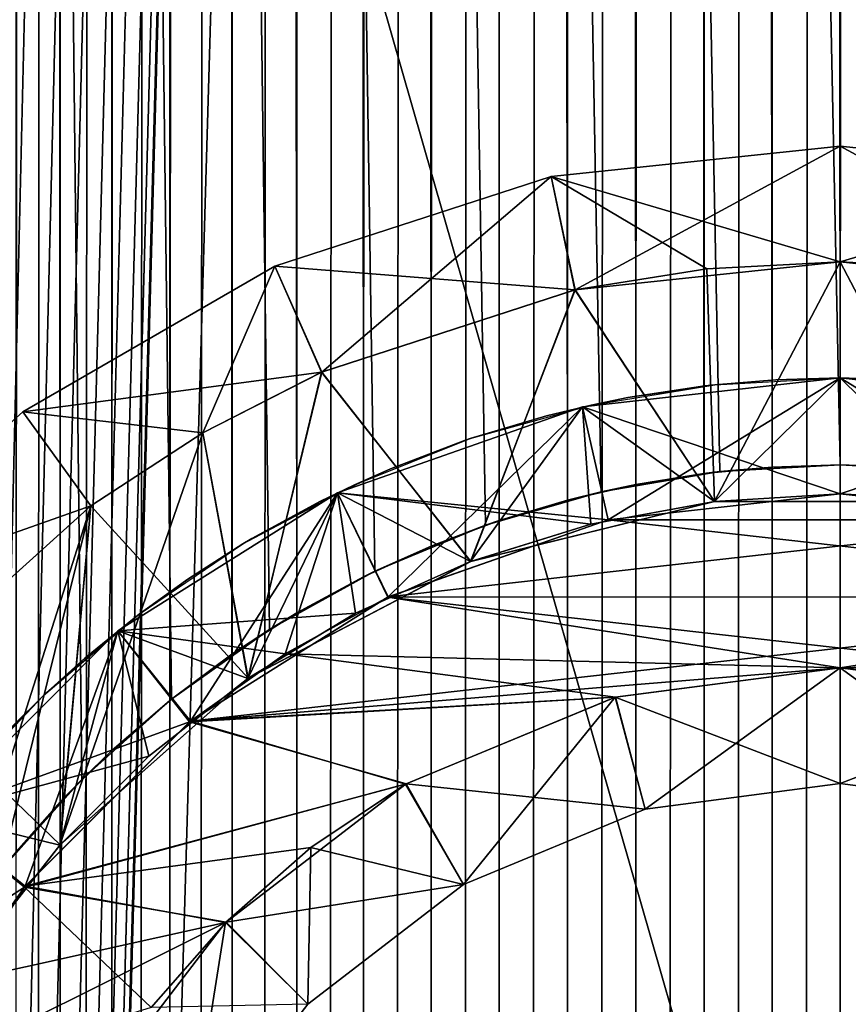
# Model space of a CAD drawing. Header units: millimetres. Extents: x -41 to 11, y -3 to 963.
# Tile 726 of 1056: x -3.54 to 0.03, y 622.3 to 626.55. Entities that reach past the tile are written whole.
import ezdxf

# ---------------------------------------------------------------- set-up
doc = ezdxf.new("R2010")
doc.units = ezdxf.units.MM
doc.header["$LTSCALE"] = 65.185185
for name, color, linetype in [('100', 7, 'CONTINUOUS'), ('103', 7, 'CONTINUOUS'), ('104', 7, 'CONTINUOUS'), ('105', 7, 'CONTINUOUS'), ('109', 7, 'CONTINUOUS'), ('110', 7, 'CONTINUOUS'), ('111', 7, 'CONTINUOUS'), ('114', 7, 'CONTINUOUS'), ('115', 7, 'CONTINUOUS'), ('116', 7, 'CONTINUOUS'), ('117', 7, 'CONTINUOUS'), ('118', 7, 'CONTINUOUS'), ('119', 7, 'CONTINUOUS'), ('120', 7, 'CONTINUOUS'), ('121', 7, 'CONTINUOUS'), ('122', 7, 'CONTINUOUS'), ('123', 7, 'CONTINUOUS'), ('126', 7, 'CONTINUOUS'), ('127', 7, 'CONTINUOUS'), ('3242', 7, 'CONTINUOUS'), ('3244', 7, 'CONTINUOUS'), ('3262', 7, 'CONTINUOUS'), ('3271', 7, 'CONTINUOUS'), ('3485', 7, 'CONTINUOUS'), ('3487', 7, 'CONTINUOUS'), ('3499', 7, 'CONTINUOUS'), ('3517', 7, 'CONTINUOUS'), ('3518', 7, 'CONTINUOUS'), ('3549', 7, 'CONTINUOUS'), ('3550', 7, 'CONTINUOUS'), ('97', 7, 'CONTINUOUS'), ('99', 7, 'CONTINUOUS')]:
    doc.layers.add(name, color=color, linetype=linetype)

msp = doc.modelspace()

# ---------------------------------------------------------------- linework, layer by layer
at = {"layer": '100', "linetype": 'Continuous'}
for points in [[(-0.8412, 623.1393, -22.75), (0, 623.25, -22.75), (-0.8412, 623.1393, -3.75), (-0.8412, 623.1393, -22.75)], [(0, 623.25, -22.75), (0, 623.25, -3.75), (-0.8412, 623.1393, -3.75), (0, 623.25, -22.75)], [(0, 623.25, -3.75), (0.8412, 623.1393, -22.75), (0.8412, 623.1393, -3.75), (0, 623.25, -3.75)], [(0, 623.25, -22.75), (0.8412, 623.1393, -22.75), (0, 623.25, -3.75), (0, 623.25, -22.75)], [(-1.625, 622.8146, -3.75), (-0.8412, 623.1393, -22.75), (-0.8412, 623.1393, -3.75), (-1.625, 622.8146, -3.75)], [(-1.625, 622.8146, -22.75), (-0.8412, 623.1393, -22.75), (-1.625, 622.8146, -3.75), (-1.625, 622.8146, -22.75)], [(-2.2981, 622.2981, -3.75), (-1.625, 622.8146, -22.75), (-1.625, 622.8146, -3.75), (-2.2981, 622.2981, -3.75)], [(-2.2981, 622.2981, -22.75), (-1.625, 622.8146, -22.75), (-2.2981, 622.2981, -3.75), (-2.2981, 622.2981, -22.75)], [(-2.8146, 621.625, -3.75), (-2.2981, 622.2981, -22.75), (-2.2981, 622.2981, -3.75), (-2.8146, 621.625, -3.75)]]:
    msp.add_3dface(points, dxfattribs=at)
at = {"layer": '103', "linetype": 'Continuous'}
for points in [[(0, 624.5, -23.25), (1.0012, 624.3872, -23.25), (-1.0013, 624.3872, -23.25), (0, 624.5, -23.25)], [(1.9505, 624.0553, -23.25), (-1.9527, 624.0542, -23.25), (-1.0013, 624.3872, -23.25), (1.9505, 624.0553, -23.25)], [(1.0012, 624.3872, -23.25), (1.9505, 624.0553, -23.25), (-1.0013, 624.3872, -23.25), (1.0012, 624.3872, -23.25)], [(-2.3955, 623.8094, -23.25), (-1.9527, 624.0542, -23.25), (0, 623.75, -23.25), (-2.3955, 623.8094, -23.25)], [(1.9505, 624.0553, -23.25), (2.8037, 623.5198, -23.25), (-1.9527, 624.0542, -23.25), (1.9505, 624.0553, -23.25)], [(-1.9527, 624.0542, -23.25), (2.8037, 623.5198, -23.25), (0, 623.75, -23.25), (-1.9527, 624.0542, -23.25)], [(-2.8076, 623.5167, -23.25), (-2.3955, 623.8094, -23.25), (-0.9704, 623.6222, -23.25), (-2.8076, 623.5167, -23.25)], [(-0.9704, 623.6222, -23.25), (-2.3955, 623.8094, -23.25), (0, 623.75, -23.25), (-0.9704, 623.6222, -23.25)], [(0, 623.75, -23.25), (2.8037, 623.5198, -23.25), (0.9706, 623.6222, -23.25), (0, 623.75, -23.25)], [(-1.8736, 623.2484, -23.25), (-2.8076, 623.5167, -23.25), (-0.9704, 623.6222, -23.25), (-1.8736, 623.2484, -23.25)], [(-3.5198, 622.8037, -23.25), (-2.8076, 623.5167, -23.25), (-1.8736, 623.2484, -23.25), (-3.5198, 622.8037, -23.25)], [(-2.6504, 622.6529, -23.25), (-3.5198, 622.8037, -23.25), (-1.8736, 623.2484, -23.25), (-2.6504, 622.6529, -23.25)], [(-4.0553, 621.9505, -23.25), (-3.5198, 622.8037, -23.25), (-2.9742, 622.2839, -23.25), (-4.0553, 621.9505, -23.25)], [(-2.9742, 622.2839, -23.25), (-3.5198, 622.8037, -23.25), (-2.6504, 622.6529, -23.25), (-2.9742, 622.2839, -23.25)]]:
    msp.add_3dface(points, dxfattribs=at)
at = {"layer": '104', "linetype": 'Continuous'}
for points in [[(-0.9704, 623.6222, -23.25), (0, 623.75, -23.25), (-0.8412, 623.1393, -22.75), (-0.9704, 623.6222, -23.25)], [(-0.8412, 623.1393, -22.75), (0, 623.75, -23.25), (0, 623.25, -22.75), (-0.8412, 623.1393, -22.75)], [(0, 623.75, -23.25), (0.9706, 623.6222, -23.25), (0, 623.25, -22.75), (0, 623.75, -23.25)], [(-1.8736, 623.2484, -23.25), (-0.9704, 623.6222, -23.25), (-0.8412, 623.1393, -22.75), (-1.8736, 623.2484, -23.25)], [(0, 623.25, -22.75), (0.9706, 623.6222, -23.25), (0.8412, 623.1393, -22.75), (0, 623.25, -22.75)], [(-2.6504, 622.6529, -23.25), (-1.8736, 623.2484, -23.25), (-1.625, 622.8146, -22.75), (-2.6504, 622.6529, -23.25)], [(-1.625, 622.8146, -22.75), (-1.8736, 623.2484, -23.25), (-0.8412, 623.1393, -22.75), (-1.625, 622.8146, -22.75)], [(-2.2981, 622.2981, -22.75), (-2.6504, 622.6529, -23.25), (-1.625, 622.8146, -22.75), (-2.2981, 622.2981, -22.75)], [(-2.9742, 622.2839, -23.25), (-2.6504, 622.6529, -23.25), (-2.2981, 622.2981, -22.75), (-2.9742, 622.2839, -23.25)]]:
    msp.add_3dface(points, dxfattribs=at)
at = {"layer": '105', "linetype": 'Continuous'}
for points in [[(-1.1126, 624.8746, -22.75), (0, 625, -22.75), (-1.0013, 624.3872, -23.25), (-1.1126, 624.8746, -22.75)], [(0, 625, -22.75), (0, 624.5, -23.25), (-1.0013, 624.3872, -23.25), (0, 625, -22.75)], [(0, 625, -22.75), (1.1126, 624.8746, -22.75), (0, 624.5, -23.25), (0, 625, -22.75)], [(-2.1694, 624.5048, -22.75), (-1.1126, 624.8746, -22.75), (-1.0013, 624.3872, -23.25), (-2.1694, 624.5048, -22.75)], [(0, 624.5, -23.25), (1.1126, 624.8746, -22.75), (1.0012, 624.3872, -23.25), (0, 624.5, -23.25)], [(-3.1174, 623.9092, -22.75), (-2.1694, 624.5048, -22.75), (-2.3955, 623.8094, -23.25), (-3.1174, 623.9092, -22.75)], [(-2.3955, 623.8094, -23.25), (-2.1694, 624.5048, -22.75), (-1.9527, 624.0542, -23.25), (-2.3955, 623.8094, -23.25)], [(-1.9527, 624.0542, -23.25), (-2.1694, 624.5048, -22.75), (-1.0013, 624.3872, -23.25), (-1.9527, 624.0542, -23.25)], [(-3.9092, 623.1174, -22.75), (-3.1174, 623.9092, -22.75), (-2.8076, 623.5167, -23.25), (-3.9092, 623.1174, -22.75)], [(-2.8076, 623.5167, -23.25), (-3.1174, 623.9092, -22.75), (-2.3955, 623.8094, -23.25), (-2.8076, 623.5167, -23.25)], [(-3.5198, 622.8037, -23.25), (-3.9092, 623.1174, -22.75), (-2.8076, 623.5167, -23.25), (-3.5198, 622.8037, -23.25)], [(-4.5048, 622.1694, -22.75), (-3.9092, 623.1174, -22.75), (-3.5198, 622.8037, -23.25), (-4.5048, 622.1694, -22.75)], [(-4.0553, 621.9505, -23.25), (-4.5048, 622.1694, -22.75), (-3.5198, 622.8037, -23.25), (-4.0553, 621.9505, -23.25)]]:
    msp.add_3dface(points, dxfattribs=at)
at = {"layer": '109', "linetype": 'Continuous'}
for points in [[(0, 625, -12.25), (0, 625, -22.75), (-1.1126, 624.8746, -22.75), (0, 625, -12.25)], [(-1.1126, 624.8746, -12.25), (0, 625, -12.25), (-1.1126, 624.8746, -22.75), (-1.1126, 624.8746, -12.25)], [(0, 625, -22.75), (1.1126, 624.8746, -12.25), (1.1126, 624.8746, -22.75), (0, 625, -22.75)], [(0, 625, -12.25), (1.1126, 624.8746, -12.25), (0, 625, -22.75), (0, 625, -12.25)], [(-2.1694, 624.5048, -12.25), (-1.1126, 624.8746, -12.25), (-2.1694, 624.5048, -22.75), (-2.1694, 624.5048, -12.25)], [(-2.1694, 624.5048, -22.75), (-1.1126, 624.8746, -12.25), (-1.1126, 624.8746, -22.75), (-2.1694, 624.5048, -22.75)], [(-3.1174, 623.9092, -12.25), (-2.1694, 624.5048, -12.25), (-3.1174, 623.9092, -22.75), (-3.1174, 623.9092, -12.25)], [(-3.1174, 623.9092, -22.75), (-2.1694, 624.5048, -12.25), (-2.1694, 624.5048, -22.75), (-3.1174, 623.9092, -22.75)], [(-3.9092, 623.1174, -12.25), (-3.1174, 623.9092, -12.25), (-3.9092, 623.1174, -22.75), (-3.9092, 623.1174, -12.25)], [(-3.9092, 623.1174, -22.75), (-3.1174, 623.9092, -12.25), (-3.1174, 623.9092, -22.75), (-3.9092, 623.1174, -22.75)]]:
    msp.add_3dface(points, dxfattribs=at)
at = {"layer": '110', "linetype": 'Continuous'}
for points in [[(-1.1126, 624.8746, -3.75), (0, 625, -3.75), (-1.1126, 624.8746, -6.75), (-1.1126, 624.8746, -3.75)], [(-1.1126, 624.8746, -6.75), (0, 625, -3.75), (0, 625, -6.75), (-1.1126, 624.8746, -6.75)], [(0, 625, -3.75), (1.1126, 624.8746, -3.75), (0, 625, -6.75), (0, 625, -3.75)], [(0, 625, -6.75), (1.1126, 624.8746, -3.75), (1.1126, 624.8746, -6.75), (0, 625, -6.75)], [(-2.1694, 624.5048, -3.75), (-1.1126, 624.8746, -3.75), (-2.1694, 624.5048, -6.75), (-2.1694, 624.5048, -3.75)], [(-2.1694, 624.5048, -6.75), (-1.1126, 624.8746, -3.75), (-1.1126, 624.8746, -6.75), (-2.1694, 624.5048, -6.75)], [(-3.1174, 623.9092, -6.75), (-2.1694, 624.5048, -3.75), (-2.1694, 624.5048, -6.75), (-3.1174, 623.9092, -6.75)], [(-3.1174, 623.9092, -3.75), (-2.1694, 624.5048, -3.75), (-3.1174, 623.9092, -6.75), (-3.1174, 623.9092, -3.75)], [(-3.9092, 623.1174, -6.75), (-3.1174, 623.9092, -3.75), (-3.1174, 623.9092, -6.75), (-3.9092, 623.1174, -6.75)], [(-3.9092, 623.1174, -3.75), (-3.1174, 623.9092, -3.75), (-3.9092, 623.1174, -6.75), (-3.9092, 623.1174, -3.75)]]:
    msp.add_3dface(points, dxfattribs=at)
at = {"layer": '111', "linetype": 'Continuous'}
for points in [[(-1.1126, 624.8746, -12.25), (0, 624.5, -11.75), (0, 625, -12.25), (-1.1126, 624.8746, -12.25)], [(0, 624.5, -11.75), (0.5424, 624.4672, -11.75), (0, 625, -12.25), (0, 624.5, -11.75)], [(0, 625, -12.25), (0.5424, 624.4672, -11.75), (1.1126, 624.8746, -12.25), (0, 625, -12.25)], [(-2.1694, 624.5048, -12.25), (-1.0769, 624.3692, -11.75), (-1.1126, 624.8746, -12.25), (-2.1694, 624.5048, -12.25)], [(-1.0769, 624.3692, -11.75), (-0.5424, 624.4672, -11.75), (-1.1126, 624.8746, -12.25), (-1.0769, 624.3692, -11.75)], [(-0.5424, 624.4672, -11.75), (0, 624.5, -11.75), (-1.1126, 624.8746, -12.25), (-0.5424, 624.4672, -11.75)], [(-3.1174, 623.9092, -12.25), (-2.0913, 623.9846, -11.75), (-2.1694, 624.5048, -12.25), (-3.1174, 623.9092, -12.25)], [(-2.0913, 623.9846, -11.75), (-1.5957, 624.2076, -11.75), (-2.1694, 624.5048, -12.25), (-2.0913, 623.9846, -11.75)], [(-1.5957, 624.2076, -11.75), (-1.0769, 624.3692, -11.75), (-2.1694, 624.5048, -12.25), (-1.5957, 624.2076, -11.75)], [(-2.5563, 623.7034, -11.75), (-2.0913, 623.9846, -11.75), (-3.1174, 623.9092, -12.25), (-2.5563, 623.7034, -11.75)], [(-3.9092, 623.1174, -12.25), (-2.9841, 623.3683, -11.75), (-3.1174, 623.9092, -12.25), (-3.9092, 623.1174, -12.25)], [(-2.9841, 623.3683, -11.75), (-2.5563, 623.7034, -11.75), (-3.1174, 623.9092, -12.25), (-2.9841, 623.3683, -11.75)], [(-3.3683, 622.9841, -11.75), (-2.9841, 623.3683, -11.75), (-3.9092, 623.1174, -12.25), (-3.3683, 622.9841, -11.75)], [(-3.7034, 622.5563, -11.75), (-3.3683, 622.9841, -11.75), (-3.9092, 623.1174, -12.25), (-3.7034, 622.5563, -11.75)]]:
    msp.add_3dface(points, dxfattribs=at)
at = {"layer": '114', "linetype": 'Continuous'}
for points in [[(-0.5424, 624.4672, -11), (0.5424, 624.4672, -11), (0, 624.5, -11.75), (-0.5424, 624.4672, -11)], [(-0.5424, 624.4672, -11.75), (-0.5424, 624.4672, -11), (0, 624.5, -11.75), (-0.5424, 624.4672, -11.75)], [(0, 624.5, -11.75), (0.5424, 624.4672, -11), (0.5424, 624.4672, -11.75), (0, 624.5, -11.75)], [(-1.5956, 624.2076, -11), (-0.5424, 624.4672, -11), (-1.0769, 624.3692, -11.75), (-1.5956, 624.2076, -11)], [(-1.0769, 624.3692, -11.75), (-0.5424, 624.4672, -11), (-0.5424, 624.4672, -11.75), (-1.0769, 624.3692, -11.75)], [(-1.5957, 624.2076, -11.75), (-1.5956, 624.2076, -11), (-1.0769, 624.3692, -11.75), (-1.5957, 624.2076, -11.75)], [(-2.5562, 623.7035, -11), (-1.5956, 624.2076, -11), (-2.0913, 623.9846, -11.75), (-2.5562, 623.7035, -11)], [(-2.0913, 623.9846, -11.75), (-1.5956, 624.2076, -11), (-1.5957, 624.2076, -11.75), (-2.0913, 623.9846, -11.75)], [(-2.5563, 623.7034, -11.75), (-2.5562, 623.7035, -11), (-2.0913, 623.9846, -11.75), (-2.5563, 623.7034, -11.75)], [(-3.3676, 622.9848, -11), (-2.5562, 623.7035, -11), (-2.9841, 623.3683, -11.75), (-3.3676, 622.9848, -11)], [(-2.9841, 623.3683, -11.75), (-2.5562, 623.7035, -11), (-2.5563, 623.7034, -11.75), (-2.9841, 623.3683, -11.75)], [(-3.3683, 622.9841, -11.75), (-3.3676, 622.9848, -11), (-2.9841, 623.3683, -11.75), (-3.3683, 622.9841, -11.75)], [(-3.7034, 622.5563, -11.75), (-3.703, 622.5569, -11), (-3.3683, 622.9841, -11.75), (-3.7034, 622.5563, -11.75)], [(-3.703, 622.5569, -11), (-3.3676, 622.9848, -11), (-3.3683, 622.9841, -11.75), (-3.703, 622.5569, -11)]]:
    msp.add_3dface(points, dxfattribs=at)
at = {"layer": '115', "linetype": 'Continuous'}
for points in [[(-1.1437, 625.3798, -11), (0, 625.5, -11), (-0.5424, 624.4672, -11), (-1.1437, 625.3798, -11)], [(-0.5424, 624.4672, -11), (0, 625.5, -11), (0.5424, 624.4672, -11), (-0.5424, 624.4672, -11)], [(0, 625.5, -11), (0.5759, 625.4698, -11), (0.5424, 624.4672, -11), (0, 625.5, -11)], [(-2.2368, 625.0246, -11), (-1.1437, 625.3798, -11), (-1.5956, 624.2076, -11), (-2.2368, 625.0246, -11)], [(-1.5956, 624.2076, -11), (-1.1437, 625.3798, -11), (-0.5424, 624.4672, -11), (-1.5956, 624.2076, -11)], [(-2.7505, 624.7629, -11), (-2.2368, 625.0246, -11), (-2.5562, 623.7035, -11), (-2.7505, 624.7629, -11)], [(-2.5562, 623.7035, -11), (-2.2368, 625.0246, -11), (-1.5956, 624.2076, -11), (-2.5562, 623.7035, -11)], [(-3.3676, 622.9848, -11), (-2.7505, 624.7629, -11), (-2.5562, 623.7035, -11), (-3.3676, 622.9848, -11)], [(-3.2339, 624.4488, -11), (-2.7505, 624.7629, -11), (-3.3676, 622.9848, -11), (-3.2339, 624.4488, -11)], [(-4.0876, 623.6799, -11), (-3.2339, 624.4488, -11), (-3.9845, 622.0914, -11), (-4.0876, 623.6799, -11)], [(-3.9845, 622.0914, -11), (-3.2339, 624.4488, -11), (-3.703, 622.5569, -11), (-3.9845, 622.0914, -11)], [(-3.703, 622.5569, -11), (-3.2339, 624.4488, -11), (-3.3676, 622.9848, -11), (-3.703, 622.5569, -11)]]:
    msp.add_3dface(points, dxfattribs=at)
at = {"layer": '116', "linetype": 'Continuous'}
for points in [[(-1.2475, 625.8689, -10.5), (0, 626, -10.5), (-1.1437, 625.3798, -11), (-1.2475, 625.8689, -10.5)], [(0, 626, -10.5), (0, 625.5, -11), (-1.1437, 625.3798, -11), (0, 626, -10.5)], [(-2.4404, 625.4813, -10.5), (-1.2475, 625.8689, -10.5), (-2.2368, 625.0246, -11), (-2.4404, 625.4813, -10.5)], [(-2.2368, 625.0246, -11), (-1.2475, 625.8689, -10.5), (-1.1437, 625.3798, -11), (-2.2368, 625.0246, -11)], [(-3.5267, 624.8541, -10.5), (-2.4404, 625.4813, -10.5), (-2.7505, 624.7629, -11), (-3.5267, 624.8541, -10.5)], [(-2.7505, 624.7629, -11), (-2.4404, 625.4813, -10.5), (-2.2368, 625.0246, -11), (-2.7505, 624.7629, -11)], [(-4.4589, 624.0148, -10.5), (-3.5267, 624.8541, -10.5), (-3.2339, 624.4488, -11), (-4.4589, 624.0148, -10.5)], [(-3.2339, 624.4488, -11), (-3.5267, 624.8541, -10.5), (-2.7505, 624.7629, -11), (-3.2339, 624.4488, -11)], [(-4.0876, 623.6799, -11), (-4.4589, 624.0148, -10.5), (-3.2339, 624.4488, -11), (-4.0876, 623.6799, -11)]]:
    msp.add_3dface(points, dxfattribs=at)
at = {"layer": '117', "linetype": 'Continuous'}
for points in [[(0, 625.5, -11), (0, 626, -10.5), (1.2475, 625.8689, -10.5), (0, 625.5, -11)], [(0.5759, 625.4698, -11), (0, 625.5, -11), (1.2475, 625.8689, -10.5), (0.5759, 625.4698, -11)]]:
    msp.add_3dface(points, dxfattribs=at)
at = {"layer": '118', "linetype": 'Continuous'}
for points in [[(1.2475, 625.8689, -10.5), (0, 626, -10.5), (1.2475, 625.8689, -8.5), (1.2475, 625.8689, -10.5)], [(0, 626, -10.5), (0, 626, -8.5), (1.2475, 625.8689, -8.5), (0, 626, -10.5)]]:
    msp.add_3dface(points, dxfattribs=at)
at = {"layer": '119', "linetype": 'Continuous'}
for points in [[(-1.2475, 625.8689, -8.5), (0, 626, -8.5), (-1.2475, 625.8689, -10.5), (-1.2475, 625.8689, -8.5)], [(0, 626, -8.5), (0, 626, -10.5), (-1.2475, 625.8689, -10.5), (0, 626, -8.5)], [(-2.4404, 625.4813, -8.5), (-1.2475, 625.8689, -8.5), (-2.4404, 625.4813, -10.5), (-2.4404, 625.4813, -8.5)], [(-2.4404, 625.4813, -10.5), (-1.2475, 625.8689, -8.5), (-1.2475, 625.8689, -10.5), (-2.4404, 625.4813, -10.5)], [(-3.5267, 624.8541, -8.5), (-2.4404, 625.4813, -8.5), (-3.5267, 624.8541, -10.5), (-3.5267, 624.8541, -8.5)], [(-3.5267, 624.8541, -10.5), (-2.4404, 625.4813, -8.5), (-2.4404, 625.4813, -10.5), (-3.5267, 624.8541, -10.5)], [(-4.4589, 624.0148, -8.5), (-3.5267, 624.8541, -8.5), (-4.4589, 624.0148, -10.5), (-4.4589, 624.0148, -8.5)], [(-4.4589, 624.0148, -10.5), (-3.5267, 624.8541, -8.5), (-3.5267, 624.8541, -10.5), (-4.4589, 624.0148, -10.5)]]:
    msp.add_3dface(points, dxfattribs=at)
at = {"layer": '120', "linetype": 'Continuous'}
for points in [[(-1.2475, 625.8689, -8.5), (0, 625.5, -8), (0, 626, -8.5), (-1.2475, 625.8689, -8.5)], [(-2.4404, 625.4813, -8.5), (-1.1451, 625.3795, -8), (-1.2475, 625.8689, -8.5), (-2.4404, 625.4813, -8.5)], [(-0.5759, 625.4698, -8), (0, 625.5, -8), (-1.2475, 625.8689, -8.5), (-0.5759, 625.4698, -8)], [(-1.1451, 625.3795, -8), (-0.5759, 625.4698, -8), (-1.2475, 625.8689, -8.5), (-1.1451, 625.3795, -8)], [(-3.5267, 624.8541, -8.5), (-2.2378, 625.0241, -8), (-2.4404, 625.4813, -8.5), (-3.5267, 624.8541, -8.5)], [(-2.2378, 625.0241, -8), (-1.1451, 625.3795, -8), (-2.4404, 625.4813, -8.5), (-2.2378, 625.0241, -8)], [(-2.7512, 624.7624, -8), (-2.2378, 625.0241, -8), (-3.5267, 624.8541, -8.5), (-2.7512, 624.7624, -8)], [(-4.4589, 624.0148, -8.5), (-3.2346, 624.4483, -8), (-3.5267, 624.8541, -8.5), (-4.4589, 624.0148, -8.5)], [(-3.2346, 624.4483, -8), (-2.7512, 624.7624, -8), (-3.5267, 624.8541, -8.5), (-3.2346, 624.4483, -8)], [(-4.0888, 623.6785, -8), (-3.2346, 624.4483, -8), (-4.4589, 624.0148, -8.5), (-4.0888, 623.6785, -8)]]:
    msp.add_3dface(points, dxfattribs=at)
at = {"layer": '121', "linetype": 'Continuous'}
for points in [[(0, 625.5, -8), (1.1437, 625.3798, -8), (0, 626, -8.5), (0, 625.5, -8)], [(0, 626, -8.5), (1.1437, 625.3798, -8), (1.2475, 625.8689, -8.5), (0, 626, -8.5)]]:
    msp.add_3dface(points, dxfattribs=at)
at = {"layer": '122', "linetype": 'Continuous'}
for points in [[(-1.1451, 625.3795, -8), (-0.5424, 624.4672, -8), (-0.5759, 625.4698, -8), (-1.1451, 625.3795, -8)], [(-0.5759, 625.4698, -8), (-0.5424, 624.4672, -8), (0, 625.5, -8), (-0.5759, 625.4698, -8)], [(-0.5424, 624.4672, -8), (0.5424, 624.4672, -8), (0, 625.5, -8), (-0.5424, 624.4672, -8)], [(0, 625.5, -8), (0.5424, 624.4672, -8), (1.1437, 625.3798, -8), (0, 625.5, -8)], [(-2.2378, 625.0241, -8), (-1.5947, 624.208, -8), (-1.1451, 625.3795, -8), (-2.2378, 625.0241, -8)], [(-1.5947, 624.208, -8), (-0.5424, 624.4672, -8), (-1.1451, 625.3795, -8), (-1.5947, 624.208, -8)], [(-2.7512, 624.7624, -8), (-2.5548, 623.7045, -8), (-2.2378, 625.0241, -8), (-2.7512, 624.7624, -8)], [(-2.5548, 623.7045, -8), (-1.5947, 624.208, -8), (-2.2378, 625.0241, -8), (-2.5548, 623.7045, -8)], [(-3.2346, 624.4483, -8), (-2.5548, 623.7045, -8), (-2.7512, 624.7624, -8), (-3.2346, 624.4483, -8)], [(-4.0888, 623.6785, -8), (-3.3669, 622.9856, -8), (-3.2346, 624.4483, -8), (-4.0888, 623.6785, -8)], [(-3.3669, 622.9856, -8), (-2.5548, 623.7045, -8), (-3.2346, 624.4483, -8), (-3.3669, 622.9856, -8)], [(-3.7025, 622.5576, -8), (-3.3669, 622.9856, -8), (-4.0888, 623.6785, -8), (-3.7025, 622.5576, -8)]]:
    msp.add_3dface(points, dxfattribs=at)
at = {"layer": '123', "linetype": 'Continuous'}
for points in [[(-0.5424, 624.4672, -7.25), (0, 624.5, -7.25), (-0.5424, 624.4672, -8), (-0.5424, 624.4672, -7.25)], [(-0.5424, 624.4672, -8), (0, 624.5, -7.25), (0.5424, 624.4672, -8), (-0.5424, 624.4672, -8)], [(0, 624.5, -7.25), (0.5424, 624.4672, -7.25), (0.5424, 624.4672, -8), (0, 624.5, -7.25)], [(-1.0769, 624.3692, -7.25), (-0.5424, 624.4672, -7.25), (-1.5947, 624.208, -8), (-1.0769, 624.3692, -7.25)], [(-1.5947, 624.208, -8), (-0.5424, 624.4672, -7.25), (-0.5424, 624.4672, -8), (-1.5947, 624.208, -8)], [(-1.5957, 624.2076, -7.25), (-1.0769, 624.3692, -7.25), (-1.5947, 624.208, -8), (-1.5957, 624.2076, -7.25)], [(-2.5548, 623.7045, -8), (-1.5957, 624.2076, -7.25), (-1.5947, 624.208, -8), (-2.5548, 623.7045, -8)], [(-2.0913, 623.9846, -7.25), (-1.5957, 624.2076, -7.25), (-2.5548, 623.7045, -8), (-2.0913, 623.9846, -7.25)], [(-2.5563, 623.7034, -7.25), (-2.0913, 623.9846, -7.25), (-2.5548, 623.7045, -8), (-2.5563, 623.7034, -7.25)], [(-3.3669, 622.9856, -8), (-2.5563, 623.7034, -7.25), (-2.5548, 623.7045, -8), (-3.3669, 622.9856, -8)], [(-2.9841, 623.3683, -7.25), (-2.5563, 623.7034, -7.25), (-3.3669, 622.9856, -8), (-2.9841, 623.3683, -7.25)], [(-3.3683, 622.9841, -7.25), (-2.9841, 623.3683, -7.25), (-3.3669, 622.9856, -8), (-3.3683, 622.9841, -7.25)], [(-3.7034, 622.5563, -7.25), (-3.3683, 622.9841, -7.25), (-3.7025, 622.5576, -8), (-3.7034, 622.5563, -7.25)], [(-3.7025, 622.5576, -8), (-3.3683, 622.9841, -7.25), (-3.3669, 622.9856, -8), (-3.7025, 622.5576, -8)]]:
    msp.add_3dface(points, dxfattribs=at)
at = {"layer": '126', "linetype": 'Continuous'}
for points in [[(-1.1126, 624.8746, -6.75), (0, 625, -6.75), (-0.5424, 624.4672, -7.25), (-1.1126, 624.8746, -6.75)], [(-0.5424, 624.4672, -7.25), (0, 625, -6.75), (0, 624.5, -7.25), (-0.5424, 624.4672, -7.25)], [(0, 625, -6.75), (1.1126, 624.8746, -6.75), (0, 624.5, -7.25), (0, 625, -6.75)], [(-2.1694, 624.5048, -6.75), (-1.1126, 624.8746, -6.75), (-1.5957, 624.2076, -7.25), (-2.1694, 624.5048, -6.75)], [(-1.5957, 624.2076, -7.25), (-1.1126, 624.8746, -6.75), (-1.0769, 624.3692, -7.25), (-1.5957, 624.2076, -7.25)], [(-1.0769, 624.3692, -7.25), (-1.1126, 624.8746, -6.75), (-0.5424, 624.4672, -7.25), (-1.0769, 624.3692, -7.25)], [(0, 624.5, -7.25), (1.1126, 624.8746, -6.75), (0.5424, 624.4672, -7.25), (0, 624.5, -7.25)], [(-3.1174, 623.9092, -6.75), (-2.1694, 624.5048, -6.75), (-2.5563, 623.7034, -7.25), (-3.1174, 623.9092, -6.75)], [(-2.5563, 623.7034, -7.25), (-2.1694, 624.5048, -6.75), (-2.0913, 623.9846, -7.25), (-2.5563, 623.7034, -7.25)], [(-2.0913, 623.9846, -7.25), (-2.1694, 624.5048, -6.75), (-1.5957, 624.2076, -7.25), (-2.0913, 623.9846, -7.25)], [(-3.9092, 623.1174, -6.75), (-3.1174, 623.9092, -6.75), (-3.3683, 622.9841, -7.25), (-3.9092, 623.1174, -6.75)], [(-3.3683, 622.9841, -7.25), (-3.1174, 623.9092, -6.75), (-2.9841, 623.3683, -7.25), (-3.3683, 622.9841, -7.25)], [(-2.9841, 623.3683, -7.25), (-3.1174, 623.9092, -6.75), (-2.5563, 623.7034, -7.25), (-2.9841, 623.3683, -7.25)], [(-3.7034, 622.5563, -7.25), (-3.9092, 623.1174, -6.75), (-3.3683, 622.9841, -7.25), (-3.7034, 622.5563, -7.25)]]:
    msp.add_3dface(points, dxfattribs=at)
at = {"layer": '127', "linetype": 'Continuous'}
for points in [[(-1.1126, 624.8746, -3.75), (0, 624.5, -3.25), (0, 625, -3.75), (-1.1126, 624.8746, -3.75)], [(0, 624.5, -3.25), (1.0013, 624.3872, -3.25), (0, 625, -3.75), (0, 624.5, -3.25)], [(0, 625, -3.75), (1.0013, 624.3872, -3.25), (1.1126, 624.8746, -3.75), (0, 625, -3.75)], [(-2.1694, 624.5048, -3.75), (-1.9505, 624.0553, -3.25), (-1.1126, 624.8746, -3.75), (-2.1694, 624.5048, -3.75)], [(-1.9505, 624.0553, -3.25), (-1.0012, 624.3872, -3.25), (-1.1126, 624.8746, -3.75), (-1.9505, 624.0553, -3.25)], [(-1.0012, 624.3872, -3.25), (0, 624.5, -3.25), (-1.1126, 624.8746, -3.75), (-1.0012, 624.3872, -3.25)], [(-3.1174, 623.9092, -3.75), (-2.8037, 623.5198, -3.25), (-2.1694, 624.5048, -3.75), (-3.1174, 623.9092, -3.75)], [(-2.8037, 623.5198, -3.25), (-1.9505, 624.0553, -3.25), (-2.1694, 624.5048, -3.75), (-2.8037, 623.5198, -3.25)], [(-3.9092, 623.1174, -3.75), (-3.5167, 622.8076, -3.25), (-3.1174, 623.9092, -3.75), (-3.9092, 623.1174, -3.75)], [(-3.5167, 622.8076, -3.25), (-2.8037, 623.5198, -3.25), (-3.1174, 623.9092, -3.75), (-3.5167, 622.8076, -3.25)], [(-3.8094, 622.3955, -3.25), (-3.5167, 622.8076, -3.25), (-3.9092, 623.1174, -3.75), (-3.8094, 622.3955, -3.25)]]:
    msp.add_3dface(points, dxfattribs=at)
at = {"layer": '3242', "linetype": 'Continuous'}
for points in [[(9.125, 662.5, -93.5), (9.125, 577.5, -93.5), (-40.875, 662.5, -93.5), (9.125, 662.5, -93.5)], [(9.125, 577.5, -93.5), (-40.875, 577.5, -93.5), (-40.875, 662.5, -93.5), (9.125, 577.5, -93.5)]]:
    msp.add_3dface(points, dxfattribs=at)
at = {"layer": '3244', "linetype": 'Continuous'}
for points in [[(-40.875, 577.5, -8.5), (9.125, 662.5, -8.5), (-40.875, 662.5, -8.5), (-40.875, 577.5, -8.5)], [(9.125, 577.5, -8.5), (9.125, 662.5, -8.5), (-40.875, 577.5, -8.5), (9.125, 577.5, -8.5)]]:
    msp.add_3dface(points, dxfattribs=at)
at = {"layer": '3262', "linetype": 'Continuous'}
for points in [[(-11.275, 581, -12), (-11.275, 659, -12), (11.125, 581, -12), (-11.275, 581, -12)], [(-11.275, 659, -12), (11.125, 659, -12), (11.125, 581, -12), (-11.275, 659, -12)]]:
    msp.add_3dface(points, dxfattribs=at)
at = {"layer": '3271', "linetype": 'Continuous'}
for points in [[(-11.275, 581, -90), (11.125, 581, -90), (11.125, 659, -90), (-11.275, 581, -90)], [(-11.275, 659, -90), (-11.275, 581, -90), (11.125, 659, -90), (-11.275, 659, -90)]]:
    msp.add_3dface(points, dxfattribs=at)
at = {"layer": '3485', "linetype": 'Continuous'}
for points in [[(-3.475, 959, -1.9811), (-3.6613, 959, -1.611), (-3.5557, 622.9576, -1.8321), (-3.475, 959, -1.9811)], [(-3.3669, 623.1709, -2.1596), (-3.475, 959, -1.9811), (-3.5557, 622.9576, -1.8321), (-3.3669, 623.1709, -2.1596)], [(-3.2353, 959, -2.3522), (-3.475, 959, -1.9811), (-3.3669, 623.1709, -2.1596), (-3.2353, 959, -2.3522)], [(-3.1431, 623.3929, -2.4741), (-3.2353, 959, -2.3522), (-3.3669, 623.1709, -2.1596), (-3.1431, 623.3929, -2.4741)], [(-2.9561, 959, -2.6947), (-3.2353, 959, -2.3522), (-3.1431, 623.3929, -2.4741), (-2.9561, 959, -2.6947)], [(-2.8929, 623.6085, -2.7624), (-2.9561, 959, -2.6947), (-3.1431, 623.3929, -2.4741), (-2.8929, 623.6085, -2.7624)], [(-2.6409, 959, -3.0043), (-2.9561, 959, -2.6947), (-2.8929, 623.6085, -2.7624), (-2.6409, 959, -3.0043)], [(-2.6248, 623.808, -3.0184), (-2.6409, 959, -3.0043), (-2.8929, 623.6085, -2.7624), (-2.6248, 623.808, -3.0184)], [(-2.2934, 959, -3.2773), (-2.6409, 959, -3.0043), (-2.3448, 623.9866, -3.2407), (-2.2934, 959, -3.2773)], [(-2.3448, 623.9866, -3.2407), (-2.6409, 959, -3.0043), (-2.6248, 623.808, -3.0184), (-2.3448, 623.9866, -3.2407)], [(-2.0573, 624.1422, -3.4304), (-2.2934, 959, -3.2773), (-2.3448, 623.9866, -3.2407), (-2.0573, 624.1422, -3.4304)], [(-1.9179, 959, -3.5102), (-2.2934, 959, -3.2773), (-2.0573, 624.1422, -3.4304), (-1.9179, 959, -3.5102)], [(-1.7656, 624.2747, -3.5892), (-1.9179, 959, -3.5102), (-2.0573, 624.1422, -3.4304), (-1.7656, 624.2747, -3.5892)], [(-1.5191, 959, -3.7003), (-1.9179, 959, -3.5102), (-1.7656, 624.2747, -3.5892), (-1.5191, 959, -3.7003)], [(-1.4718, 624.3846, -3.7194), (-1.5191, 959, -3.7003), (-1.7656, 624.2747, -3.5892), (-1.4718, 624.3846, -3.7194)], [(-1.1017, 959, -3.8453), (-1.5191, 959, -3.7003), (-1.1771, 624.4727, -3.8229), (-1.1017, 959, -3.8453)], [(-1.1771, 624.4727, -3.8229), (-1.5191, 959, -3.7003), (-1.4718, 624.3846, -3.7194), (-1.1771, 624.4727, -3.8229)], [(-0.8823, 624.5401, -3.9015), (-1.1017, 959, -3.8453), (-1.1771, 624.4727, -3.8229), (-0.8823, 624.5401, -3.9015)], [(-0.6708, 959, -3.9433), (-1.1017, 959, -3.8453), (-0.8823, 624.5401, -3.9015), (-0.6708, 959, -3.9433)], [(-0.5879, 624.5875, -3.9566), (-0.6708, 959, -3.9433), (-0.8823, 624.5401, -3.9015), (-0.5879, 624.5875, -3.9566)], [(-0.2318, 959, -3.9933), (-0.6708, 959, -3.9433), (-0.2938, 624.6157, -3.9892), (-0.2318, 959, -3.9933)], [(-0.2938, 624.6157, -3.9892), (-0.6708, 959, -3.9433), (-0.5879, 624.5875, -3.9566), (-0.2938, 624.6157, -3.9892)], [(0, 624.625, -4), (-0.2318, 959, -3.9933), (-0.2938, 624.6157, -3.9892), (0, 624.625, -4)], [(-0.2318, 959, -3.9933), (0, 624.625, -4), (0.21, 959, -3.9945), (-0.2318, 959, -3.9933)], [(0, 624.625, -4), (0.3535, 624.6115, -3.9844), (0.21, 959, -3.9945), (0, 624.625, -4)], [(-3.5557, 897.0424, 1.8321), (-3.3669, 896.8291, 2.1596), (-3.5552, 342.9583, 1.8332), (-3.5557, 897.0424, 1.8321)], [(-3.5552, 342.9583, 1.8332), (-3.3669, 896.8291, 2.1596), (-3.366, 343.1718, 2.161), (-3.5552, 342.9583, 1.8332)], [(-3.3669, 896.8291, 2.1596), (-3.1431, 896.6071, 2.4741), (-3.366, 343.1718, 2.161), (-3.3669, 896.8291, 2.1596)], [(-3.366, 343.1718, 2.161), (-3.1431, 896.6071, 2.4741), (-3.1421, 343.3937, 2.4753), (-3.366, 343.1718, 2.161)], [(-3.1431, 896.6071, 2.4741), (-2.8929, 896.3915, 2.7624), (-3.1421, 343.3937, 2.4753), (-3.1431, 896.6071, 2.4741)], [(-3.1421, 343.3937, 2.4753), (-2.8929, 896.3915, 2.7624), (-2.8921, 343.6092, 2.7633), (-3.1421, 343.3937, 2.4753)], [(-2.8929, 896.3915, 2.7624), (-2.6248, 896.192, 3.0184), (-2.8921, 343.6092, 2.7633), (-2.8929, 896.3915, 2.7624)], [(-2.8921, 343.6092, 2.7633), (-2.6248, 896.192, 3.0184), (-2.6241, 343.8085, 3.019), (-2.8921, 343.6092, 2.7633)], [(-2.6248, 896.192, 3.0184), (-2.3448, 896.0134, 3.2407), (-2.6241, 343.8085, 3.019), (-2.6248, 896.192, 3.0184)], [(-2.6241, 343.8085, 3.019), (-2.3448, 896.0134, 3.2407), (-2.3442, 343.9869, 3.2411), (-2.6241, 343.8085, 3.019)], [(-2.3448, 896.0134, 3.2407), (-2.0573, 895.8578, 3.4304), (-2.3442, 343.9869, 3.2411), (-2.3448, 896.0134, 3.2407)], [(-2.3442, 343.9869, 3.2411), (-2.0573, 895.8578, 3.4304), (-2.0569, 344.1424, 3.4306), (-2.3442, 343.9869, 3.2411)], [(-2.0573, 895.8578, 3.4304), (-1.7656, 895.7253, 3.5892), (-2.0569, 344.1424, 3.4306), (-2.0573, 895.8578, 3.4304)], [(-2.0569, 344.1424, 3.4306), (-1.7656, 895.7253, 3.5892), (-1.7653, 344.2748, 3.5894), (-2.0569, 344.1424, 3.4306)], [(-1.7656, 895.7253, 3.5892), (-1.4718, 895.6154, 3.7194), (-1.7653, 344.2748, 3.5894), (-1.7656, 895.7253, 3.5892)], [(-1.7653, 344.2748, 3.5894), (-1.4718, 895.6154, 3.7194), (-1.4715, 344.3847, 3.7195), (-1.7653, 344.2748, 3.5894)], [(-1.4718, 895.6154, 3.7194), (-1.1771, 895.5273, 3.8229), (-1.4715, 344.3847, 3.7195), (-1.4718, 895.6154, 3.7194)], [(-1.4715, 344.3847, 3.7195), (-1.1771, 895.5273, 3.8229), (-1.1769, 344.4728, 3.823), (-1.4715, 344.3847, 3.7195)], [(-1.1771, 895.5273, 3.8229), (-0.8823, 895.4599, 3.9015), (-1.1769, 344.4728, 3.823), (-1.1771, 895.5273, 3.8229)], [(-1.1769, 344.4728, 3.823), (-0.8823, 895.4599, 3.9015), (-0.8821, 344.5401, 3.9015), (-1.1769, 344.4728, 3.823)], [(-0.8823, 895.4599, 3.9015), (-0.5879, 895.4125, 3.9566), (-0.8821, 344.5401, 3.9015), (-0.8823, 895.4599, 3.9015)], [(-0.8821, 344.5401, 3.9015), (-0.5879, 895.4125, 3.9566), (-0.5877, 344.5875, 3.9566), (-0.8821, 344.5401, 3.9015)], [(-0.5879, 895.4125, 3.9566), (-0.2938, 895.3843, 3.9892), (-0.5877, 344.5875, 3.9566), (-0.5879, 895.4125, 3.9566)], [(-0.5877, 344.5875, 3.9566), (-0.2938, 895.3843, 3.9892), (-0.2937, 344.6157, 3.9892), (-0.5877, 344.5875, 3.9566)], [(-0.2938, 895.3843, 3.9892), (0, 895.375, 4), (-0.2937, 344.6157, 3.9892), (-0.2938, 895.3843, 3.9892)], [(-0.2937, 344.6157, 3.9892), (0, 895.375, 4), (0, 344.625, 4), (-0.2937, 344.6157, 3.9892)], [(0, 344.625, 4), (0.3535, 895.3885, 3.9844), (0.3232, 344.6137, 3.9869), (0, 344.625, 4)], [(0, 895.375, 4), (0.3535, 895.3885, 3.9844), (0, 344.625, 4), (0, 895.375, 4)]]:
    msp.add_3dface(points, dxfattribs=at)
at = {"layer": '3487', "linetype": 'Continuous'}
for points in [[(7, 959, 8), (4.625, 900.0023, 8), (-7, 480, 8), (7, 959, 8)], [(7, 480, 8), (7, 959, 8), (-7, 480, 8), (7, 480, 8)], [(4.625, 900.0023, 8), (4.5962, 899.485, 8), (-7, 480, 8), (4.625, 900.0023, 8)], [(4.5962, 899.485, 8), (4.5097, 898.9738, 8), (-7, 480, 8), (4.5962, 899.485, 8)], [(4.5097, 898.9738, 8), (4.3663, 898.4749, 8), (-7, 480, 8), (4.5097, 898.9738, 8)], [(4.3663, 898.4749, 8), (4.1676, 897.9947, 8), (-7, 480, 8), (4.3663, 898.4749, 8)], [(4.1676, 897.9947, 8), (3.9164, 897.5399, 8), (-7, 480, 8), (4.1676, 897.9947, 8)], [(3.9164, 897.5399, 8), (3.6166, 897.1171, 8), (-7, 480, 8), (3.9164, 897.5399, 8)], [(-3.2729, 896.7322, 8), (-3.6175, 897.1183, 8), (-7, 480, 8), (-3.2729, 896.7322, 8)], [(3.6166, 897.1171, 8), (3.2717, 896.731, 8), (-7, 480, 8), (3.6166, 897.1171, 8)], [(-2.886, 896.3859, 8), (-3.2729, 896.7322, 8), (-7, 480, 8), (-2.886, 896.3859, 8)], [(3.2717, 896.731, 8), (2.8846, 896.3848, 8), (-7, 480, 8), (3.2717, 896.731, 8)], [(-2.4626, 896.0852, 8), (-2.886, 896.3859, 8), (-7, 480, 8), (-2.4626, 896.0852, 8)], [(2.8846, 896.3848, 8), (2.4611, 896.0842, 8), (-7, 480, 8), (2.8846, 896.3848, 8)], [(-2.0084, 895.8338, 8), (-2.4626, 896.0852, 8), (-7, 480, 8), (-2.0084, 895.8338, 8)], [(2.4611, 896.0842, 8), (2.0067, 895.833, 8), (-7, 480, 8), (2.4611, 896.0842, 8)], [(-1.5304, 895.6356, 8), (-2.0084, 895.8338, 8), (-7, 480, 8), (-1.5304, 895.6356, 8)], [(2.0067, 895.833, 8), (1.5284, 895.6349, 8), (-7, 480, 8), (2.0067, 895.833, 8)], [(-1.0319, 895.4916, 8), (-1.5304, 895.6356, 8), (-7, 480, 8), (-1.0319, 895.4916, 8)], [(1.5284, 895.6349, 8), (1.0298, 895.4911, 8), (-7, 480, 8), (1.5284, 895.6349, 8)], [(-0.5195, 895.4043, 8), (-1.0319, 895.4916, 8), (-7, 480, 8), (-0.5195, 895.4043, 8)], [(1.0298, 895.4911, 8), (0.518, 895.4041, 8), (-7, 480, 8), (1.0298, 895.4911, 8)], [(0, 895.375, 8), (-0.5195, 895.4043, 8), (-7, 480, 8), (0, 895.375, 8)], [(0.518, 895.4041, 8), (0, 895.375, 8), (-7, 480, 8), (0.518, 895.4041, 8)]]:
    msp.add_3dface(points, dxfattribs=at)
at = {"layer": '3499', "linetype": 'Continuous'}
for points in [[(-3.6175, 622.8817, -8), (-7, 959, -8), (-3.2729, 623.2678, -8), (-3.6175, 622.8817, -8)], [(-3.2729, 623.2678, -8), (-7, 959, -8), (-2.886, 623.6141, -8), (-3.2729, 623.2678, -8)], [(-1.0319, 624.5084, -8), (-7, 959, -8), (-0.5195, 624.5957, -8), (-1.0319, 624.5084, -8)], [(-1.5304, 624.3644, -8), (-7, 959, -8), (-1.0319, 624.5084, -8), (-1.5304, 624.3644, -8)], [(-2.0084, 624.1662, -8), (-7, 959, -8), (-1.5304, 624.3644, -8), (-2.0084, 624.1662, -8)], [(-2.4626, 623.9148, -8), (-7, 959, -8), (-2.0084, 624.1662, -8), (-2.4626, 623.9148, -8)], [(-2.886, 623.6141, -8), (-7, 959, -8), (-2.4626, 623.9148, -8), (-2.886, 623.6141, -8)], [(-7, 959, -8), (0, 624.625, -8), (-0.5195, 624.5957, -8), (-7, 959, -8)], [(0.518, 624.5959, -8), (0, 624.625, -8), (-7, 959, -8), (0.518, 624.5959, -8)], [(1.0298, 624.5089, -8), (0.518, 624.5959, -8), (-7, 959, -8), (1.0298, 624.5089, -8)], [(1.5284, 624.3651, -8), (1.0298, 624.5089, -8), (-7, 959, -8), (1.5284, 624.3651, -8)], [(2.0067, 624.167, -8), (1.5284, 624.3651, -8), (-7, 959, -8), (2.0067, 624.167, -8)], [(2.4611, 623.9158, -8), (2.0067, 624.167, -8), (-7, 959, -8), (2.4611, 623.9158, -8)], [(2.8846, 623.6152, -8), (2.4611, 623.9158, -8), (-7, 959, -8), (2.8846, 623.6152, -8)], [(3.2717, 623.269, -8), (2.8846, 623.6152, -8), (-7, 959, -8), (3.2717, 623.269, -8)], [(3.6166, 622.8829, -8), (3.2717, 623.269, -8), (-7, 959, -8), (3.6166, 622.8829, -8)], [(3.9164, 622.4601, -8), (3.6166, 622.8829, -8), (-7, 959, -8), (3.9164, 622.4601, -8)], [(4.1676, 622.0053, -8), (3.9164, 622.4601, -8), (-7, 959, -8), (4.1676, 622.0053, -8)], [(4.3663, 621.5251, -8), (4.1676, 622.0053, -8), (-7, 959, -8), (4.3663, 621.5251, -8)], [(4.5097, 621.0262, -8), (4.3663, 621.5251, -8), (-7, 959, -8), (4.5097, 621.0262, -8)], [(4.5962, 620.515, -8), (4.5097, 621.0262, -8), (-7, 959, -8), (4.5962, 620.515, -8)], [(7, 959, -8), (4.625, 619.9977, -8), (-7, 959, -8), (7, 959, -8)], [(4.625, 619.9977, -8), (4.5962, 620.515, -8), (-7, 959, -8), (4.625, 619.9977, -8)]]:
    msp.add_3dface(points, dxfattribs=at)
at = {"layer": '3517', "linetype": 'Continuous'}
for points in [[(0, 624.625, -8), (0.518, 624.5959, -8), (0, 624.625, -4), (0, 624.625, -8)], [(0, 624.625, -4), (0.518, 624.5959, -8), (0.3535, 624.6115, -3.9844), (0, 624.625, -4)]]:
    msp.add_3dface(points, dxfattribs=at)
at = {"layer": '3518', "linetype": 'Continuous'}
for points in [[(-0.2938, 624.6157, -3.9892), (-0.5879, 624.5875, -3.9566), (-0.5195, 624.5957, -8), (-0.2938, 624.6157, -3.9892)], [(0, 624.625, -8), (-0.2938, 624.6157, -3.9892), (-0.5195, 624.5957, -8), (0, 624.625, -8)], [(0, 624.625, -8), (0, 624.625, -4), (-0.2938, 624.6157, -3.9892), (0, 624.625, -8)], [(-0.8823, 624.5401, -3.9015), (-1.0319, 624.5084, -8), (-0.5195, 624.5957, -8), (-0.8823, 624.5401, -3.9015)], [(-0.5879, 624.5875, -3.9566), (-0.8823, 624.5401, -3.9015), (-0.5195, 624.5957, -8), (-0.5879, 624.5875, -3.9566)], [(-0.8823, 624.5401, -3.9015), (-1.1771, 624.4727, -3.8229), (-1.0319, 624.5084, -8), (-0.8823, 624.5401, -3.9015)], [(-1.4718, 624.3846, -3.7194), (-1.5304, 624.3644, -8), (-1.0319, 624.5084, -8), (-1.4718, 624.3846, -3.7194)], [(-1.1771, 624.4727, -3.8229), (-1.4718, 624.3846, -3.7194), (-1.0319, 624.5084, -8), (-1.1771, 624.4727, -3.8229)], [(-1.7656, 624.2747, -3.5892), (-2.0084, 624.1662, -8), (-1.5304, 624.3644, -8), (-1.7656, 624.2747, -3.5892)], [(-1.4718, 624.3846, -3.7194), (-1.7656, 624.2747, -3.5892), (-1.5304, 624.3644, -8), (-1.4718, 624.3846, -3.7194)], [(-1.7656, 624.2747, -3.5892), (-2.0573, 624.1422, -3.4304), (-2.0084, 624.1662, -8), (-1.7656, 624.2747, -3.5892)], [(-2.3448, 623.9866, -3.2407), (-2.4626, 623.9148, -8), (-2.0084, 624.1662, -8), (-2.3448, 623.9866, -3.2407)], [(-2.0573, 624.1422, -3.4304), (-2.3448, 623.9866, -3.2407), (-2.0084, 624.1662, -8), (-2.0573, 624.1422, -3.4304)], [(-2.3448, 623.9866, -3.2407), (-2.6248, 623.808, -3.0184), (-2.4626, 623.9148, -8), (-2.3448, 623.9866, -3.2407)], [(-2.6248, 623.808, -3.0184), (-2.886, 623.6141, -8), (-2.4626, 623.9148, -8), (-2.6248, 623.808, -3.0184)], [(-2.6248, 623.808, -3.0184), (-2.8929, 623.6085, -2.7624), (-2.886, 623.6141, -8), (-2.6248, 623.808, -3.0184)], [(-3.1431, 623.3929, -2.4741), (-3.2729, 623.2678, -8), (-2.886, 623.6141, -8), (-3.1431, 623.3929, -2.4741)], [(-2.8929, 623.6085, -2.7624), (-3.1431, 623.3929, -2.4741), (-2.886, 623.6141, -8), (-2.8929, 623.6085, -2.7624)], [(-3.1431, 623.3929, -2.4741), (-3.3669, 623.1709, -2.1596), (-3.2729, 623.2678, -8), (-3.1431, 623.3929, -2.4741)], [(-3.5557, 622.9576, -1.8321), (-3.6175, 622.8817, -8), (-3.2729, 623.2678, -8), (-3.5557, 622.9576, -1.8321)], [(-3.3669, 623.1709, -2.1596), (-3.5557, 622.9576, -1.8321), (-3.2729, 623.2678, -8), (-3.3669, 623.1709, -2.1596)]]:
    msp.add_3dface(points, dxfattribs=at)
at = {"layer": '3549', "linetype": 'Continuous'}
for points in [[(0.3537, 624.9875, -3.9843), (0, 625, -4), (0.5406, 624.9707, -8), (0.3537, 624.9875, -3.9843)], [(0.5406, 624.9707, -8), (0, 625, -4), (0, 625, -8), (0.5406, 624.9707, -8)]]:
    msp.add_3dface(points, dxfattribs=at)
at = {"layer": '3550', "linetype": 'Continuous'}
for points in [[(0, 625, -8), (-0.2774, 624.9923, -3.991), (-0.5406, 624.9707, -8), (0, 625, -8)], [(0, 625, -8), (0, 625, -4), (-0.2774, 624.9923, -3.991), (0, 625, -8)], [(-0.5406, 624.9707, -8), (-0.916, 624.9154, -3.8933), (-1.0749, 624.8831, -8), (-0.5406, 624.9707, -8)], [(-0.5838, 624.9658, -3.9571), (-0.916, 624.9154, -3.8933), (-0.5406, 624.9707, -8), (-0.5838, 624.9658, -3.9571)], [(-0.2774, 624.9923, -3.991), (-0.5838, 624.9658, -3.9571), (-0.5406, 624.9707, -8), (-0.2774, 624.9923, -3.991)], [(-0.916, 624.9154, -3.8933), (-1.2671, 624.8368, -3.794), (-1.0749, 624.8831, -8), (-0.916, 624.9154, -3.8933)], [(-1.0749, 624.8831, -8), (-1.2671, 624.8368, -3.794), (-1.5965, 624.7383, -8), (-1.0749, 624.8831, -8)], [(-1.2671, 624.8368, -3.794), (-1.6207, 624.7301, -3.6565), (-1.5965, 624.7383, -8), (-1.2671, 624.8368, -3.794)], [(-1.5965, 624.7383, -8), (-1.9413, 624.6078, -3.498), (-2.0994, 624.5379, -8), (-1.5965, 624.7383, -8)], [(-1.6207, 624.7301, -3.6565), (-1.9413, 624.6078, -3.498), (-1.5965, 624.7383, -8), (-1.6207, 624.7301, -3.6565)], [(-1.9413, 624.6078, -3.498), (-2.2423, 624.469, -3.3122), (-2.0994, 624.5379, -8), (-1.9413, 624.6078, -3.498)], [(-2.0994, 624.5379, -8), (-2.5385, 624.3077, -3.0913), (-2.5778, 624.2843, -8), (-2.0994, 624.5379, -8)], [(-2.2423, 624.469, -3.3122), (-2.5385, 624.3077, -3.0913), (-2.0994, 624.5379, -8), (-2.2423, 624.469, -3.3122)], [(-2.5778, 624.2843, -8), (-2.8152, 624.1322, -2.8412), (-3.0259, 623.9805, -8), (-2.5778, 624.2843, -8)], [(-2.5385, 624.3077, -3.0913), (-2.8152, 624.1322, -2.8412), (-2.5778, 624.2843, -8), (-2.5385, 624.3077, -3.0913)], [(-2.8152, 624.1322, -2.8412), (-3.0545, 623.9586, -2.5829), (-3.0259, 623.9805, -8), (-2.8152, 624.1322, -2.8412)], [(-3.0259, 623.9805, -8), (-3.4342, 623.6341, -2.0509), (-3.4385, 623.63, -8), (-3.0259, 623.9805, -8)], [(-3.2592, 623.7918, -2.3189), (-3.4342, 623.6341, -2.0509), (-3.0259, 623.9805, -8), (-3.2592, 623.7918, -2.3189)], [(-3.0545, 623.9586, -2.5829), (-3.2592, 623.7918, -2.3189), (-3.0259, 623.9805, -8), (-3.0545, 623.9586, -2.5829)], [(-3.4342, 623.6341, -2.0509), (-3.574, 623.4966, -1.7967), (-3.4385, 623.63, -8), (-3.4342, 623.6341, -2.0509)], [(-3.4385, 623.63, -8), (-3.7962, 623.254, -1.2599), (-3.8108, 623.2369, -8), (-3.4385, 623.63, -8)], [(-3.6949, 623.3686, -1.5319), (-3.7962, 623.254, -1.2599), (-3.4385, 623.63, -8), (-3.6949, 623.3686, -1.5319)], [(-3.574, 623.4966, -1.7967), (-3.6949, 623.3686, -1.5319), (-3.4385, 623.63, -8), (-3.574, 623.4966, -1.7967)]]:
    msp.add_3dface(points, dxfattribs=at)
at = {"layer": '97', "linetype": 'Continuous'}
for points in [[(0, 624.5, -3.25), (-1.0012, 624.3872, -3.25), (1.0013, 624.3872, -3.25), (0, 624.5, -3.25)], [(-1.0012, 624.3872, -3.25), (-1.9505, 624.0553, -3.25), (1.0013, 624.3872, -3.25), (-1.0012, 624.3872, -3.25)], [(1.0013, 624.3872, -3.25), (-1.9505, 624.0553, -3.25), (1.9527, 624.0542, -3.25), (1.0013, 624.3872, -3.25)], [(-1.9505, 624.0553, -3.25), (-2.8037, 623.5198, -3.25), (1.9527, 624.0542, -3.25), (-1.9505, 624.0553, -3.25)], [(1.9527, 624.0542, -3.25), (-2.8037, 623.5198, -3.25), (0, 623.75, -3.25), (1.9527, 624.0542, -3.25)], [(2.3955, 623.8094, -3.25), (1.9527, 624.0542, -3.25), (0, 623.75, -3.25), (2.3955, 623.8094, -3.25)], [(0.9704, 623.6222, -3.25), (2.3955, 623.8094, -3.25), (0, 623.75, -3.25), (0.9704, 623.6222, -3.25)], [(0, 623.75, -3.25), (-2.8037, 623.5198, -3.25), (-0.9706, 623.6222, -3.25), (0, 623.75, -3.25)], [(-0.9706, 623.6222, -3.25), (-2.8037, 623.5198, -3.25), (-1.8755, 623.2473, -3.25), (-0.9706, 623.6222, -3.25)], [(-2.8037, 623.5198, -3.25), (-3.5167, 622.8076, -3.25), (-1.8755, 623.2473, -3.25), (-2.8037, 623.5198, -3.25)], [(-1.8755, 623.2473, -3.25), (-3.5167, 622.8076, -3.25), (-2.2839, 622.9742, -3.25), (-1.8755, 623.2473, -3.25)], [(-2.2839, 622.9742, -3.25), (-3.5167, 622.8076, -3.25), (-2.6529, 622.6504, -3.25), (-2.2839, 622.9742, -3.25)], [(-3.5167, 622.8076, -3.25), (-3.8094, 622.3955, -3.25), (-2.6529, 622.6504, -3.25), (-3.5167, 622.8076, -3.25)], [(-3.8094, 622.3955, -3.25), (-4.0542, 621.9527, -3.25), (-2.6529, 622.6504, -3.25), (-3.8094, 622.3955, -3.25)], [(-2.6529, 622.6504, -3.25), (-4.0542, 621.9527, -3.25), (-3.2484, 621.8736, -3.25), (-2.6529, 622.6504, -3.25)]]:
    msp.add_3dface(points, dxfattribs=at)
at = {"layer": '99', "linetype": 'Continuous'}
for points in [[(0, 623.75, -3.25), (-0.9706, 623.6222, -3.25), (0, 623.25, -3.75), (0, 623.75, -3.25)], [(0, 623.75, -3.25), (0, 623.25, -3.75), (0.8412, 623.1393, -3.75), (0, 623.75, -3.25)], [(0.9704, 623.6222, -3.25), (0, 623.75, -3.25), (0.8412, 623.1393, -3.75), (0.9704, 623.6222, -3.25)], [(-0.9706, 623.6222, -3.25), (-1.8755, 623.2473, -3.25), (-1.625, 622.8146, -3.75), (-0.9706, 623.6222, -3.25)], [(-0.9706, 623.6222, -3.25), (-1.625, 622.8146, -3.75), (-0.8412, 623.1393, -3.75), (-0.9706, 623.6222, -3.25)], [(0, 623.25, -3.75), (-0.9706, 623.6222, -3.25), (-0.8412, 623.1393, -3.75), (0, 623.25, -3.75)], [(-1.8755, 623.2473, -3.25), (-2.2839, 622.9742, -3.25), (-1.625, 622.8146, -3.75), (-1.8755, 623.2473, -3.25)], [(-2.2839, 622.9742, -3.25), (-2.6529, 622.6504, -3.25), (-2.2981, 622.2981, -3.75), (-2.2839, 622.9742, -3.25)], [(-2.2839, 622.9742, -3.25), (-2.2981, 622.2981, -3.75), (-1.625, 622.8146, -3.75), (-2.2839, 622.9742, -3.25)], [(-2.6529, 622.6504, -3.25), (-3.2484, 621.8736, -3.25), (-2.8146, 621.625, -3.75), (-2.6529, 622.6504, -3.25)], [(-2.6529, 622.6504, -3.25), (-2.8146, 621.625, -3.75), (-2.2981, 622.2981, -3.75), (-2.6529, 622.6504, -3.25)]]:
    msp.add_3dface(points, dxfattribs=at)

doc.saveas('drawing.dxf')
